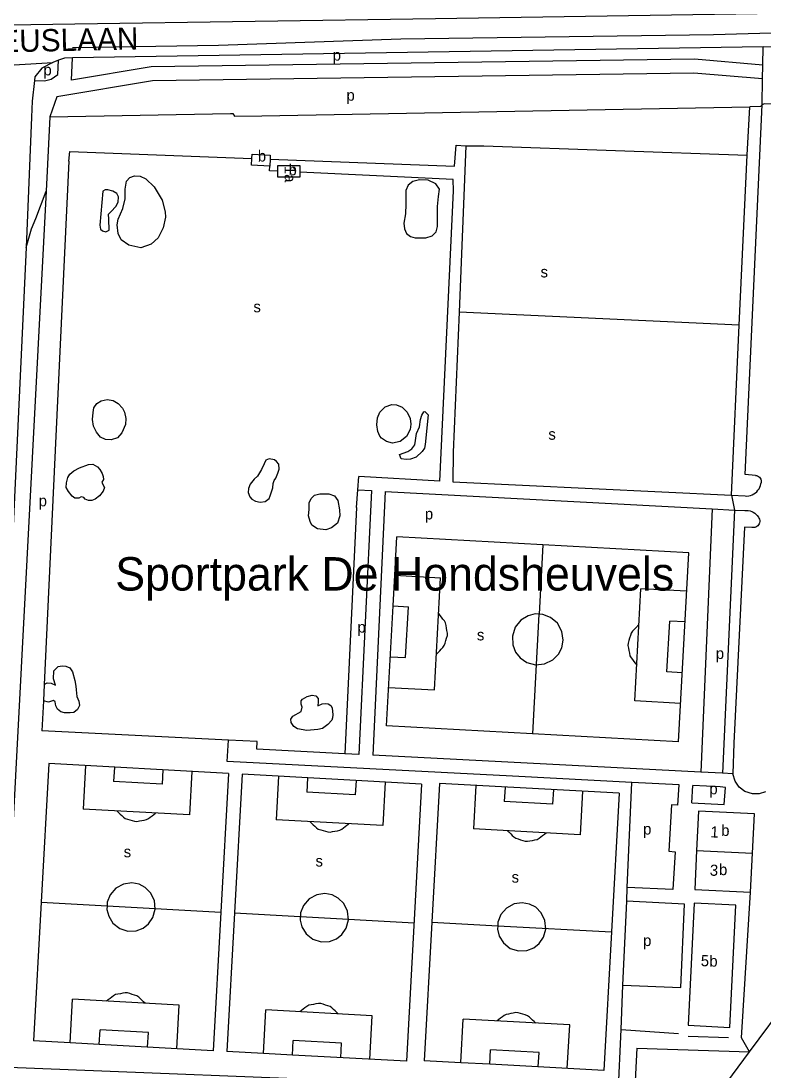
# Model space of a CAD drawing. Extents: x 161773 to 163836, y 384796 to 386521.
# Drawn here: x 162134.8 to 162401.6, y 385008.2 to 385385.3 of the extents above; entities that cross this region are included whole.
import ezdxf

# ---------------------------------------------------------------- set-up
doc = ezdxf.new("R2010")
doc.units = 0
for name, color, linetype in [('BLT_Basislijn', 7, 'Continuous'), ('BLT_Bebouwing', 7, 'Continuous'), ('BLT_Centroide', 7, 'Continuous'), ('BLT_Huisnummer', 7, 'Continuous'), ('BLT_Onderverdeling_panden', 7, 'Continuous'), ('BLT_Sport_parknaam', 7, 'Continuous'), ('BLT_Straatnaam_hoofdweg', 7, 'Continuous'), ('BLT_Vlakafsluiter', 7, 'Continuous')]:
    doc.layers.add(name, color=color, linetype=linetype)

msp = doc.modelspace()

# ---------------------------------------------------------------- linework, layer by layer
at = {"layer": 'BLT_Basislijn'}
for p, q in [((162401.3, 385376.04), (162153.37, 385372.07)), ((162401.22, 385369.51), (162401.3, 385376.04)), ((162401.15, 385364.5), (162401.22, 385369.51)), ((162401.03, 385355.17), (162401.15, 385364.5)), ((162138.89, 385356.52), (162138.65, 385350.8)), ((162394.9, 385222.4), (162401.03, 385355.17)), ((162395.62, 385337.11), (162396.56, 385354.48)), ((162138.65, 385350.8), (162136.64, 385303.95)), ((162145.24, 385350.92), (162143.85, 385324.21)), ((162294.6, 385340.49), (162292.13, 385280.76)), ((162152, 385334.93), (162147.3, 385236.17)), ((162392.77, 385276.06), (162395.62, 385337.11)), ((162143.85, 385324.21), (162131.95, 385096.02)), ((162136.64, 385303.95), (162126.81, 385096.24)), ((162392.77, 385276.06), (162292.13, 385280.76)), ((162389.93, 385215.01), (162392.77, 385276.06)), ((162147.3, 385236.17), (162143.12, 385146.99)), ((162255.78, 385216.89), (162256.12, 385221.7)), ((162285.22, 385220.02), (162256.12, 385221.7)), ((162398.54, 385222.07), (162394.9, 385222.4)), ((162289.86, 385219.75), (162389.93, 385215.01)), ((162255.35, 385210.6), (162255.78, 385216.89)), ((162255.78, 385216.89), (162260.64, 385216.63)), ((162260.64, 385216.63), (162256.13, 385121.87)), ((162265.64, 385216.36), (162261.13, 385121.61)), ((162265.64, 385216.36), (162382.98, 385210.09)), ((162389.93, 385215.01), (162394.85, 385214.72)), ((162255.35, 385210.6), (162251.14, 385122.12)), ((162382.98, 385210.09), (162379, 385115.55)), ((162382.98, 385210.09), (162391.05, 385209.66)), ((162391.05, 385209.66), (162386.69, 385115.16)), ((162391.05, 385209.66), (162394.73, 385209.46)), ((162397.27, 385203.45), (162394.59, 385203.52)), ((162269.05, 385186.24), (162269.81, 385200.05)), ((162374.65, 385194.32), (162269.81, 385200.05)), ((162322.21, 385197.19), (162320.85, 385172.29)), ((162370.93, 385126.42), (162374.65, 385194.32)), ((162268.45, 385175.25), (162269.05, 385186.24)), ((162269.07, 385186.23), (162285.53, 385185.33)), ((162283.32, 385145.07), (162285.53, 385185.33)), ((162355.21, 385141.14), (162357.42, 385181.4)), ((162373.87, 385180.5), (162357.42, 385181.4)), ((162266.09, 385132.16), (162268.45, 385175.25)), ((162268.47, 385175.25), (162273.94, 385174.95)), ((162272.94, 385156.66), (162273.94, 385174.95)), ((162320.84, 385172.25), (162318.49, 385129.29)), ((162366.8, 385151.52), (162367.8, 385169.81)), ((162373.27, 385169.51), (162367.8, 385169.81)), ((162267.45, 385156.96), (162272.94, 385156.66)), ((162372.29, 385151.22), (162366.8, 385151.52)), ((162143.12, 385146.99), (162142.85, 385141.14)), ((162266.85, 385145.98), (162283.32, 385145.07)), ((162142.85, 385141.14), (162142.35, 385130.38)), ((162371.69, 385140.24), (162355.21, 385141.14)), ((162209.3, 385126.96), (162142.35, 385130.38)), ((162370.93, 385126.42), (162266.09, 385132.16)), ((162219.68, 385126.49), (162209.3, 385126.96)), ((162256.13, 385121.87), (162251.14, 385122.12)), ((162379, 385115.55), (162261.13, 385121.61)), ((162144.82, 385118.61), (162139.37, 385019.01)), ((162209.33, 385115.08), (162144.82, 385118.61)), ((162157.95, 385117.88), (162157.1, 385102.24)), ((162168.39, 385117.3), (162168.1, 385112.11)), ((162185.77, 385116.37), (162185.48, 385111.16)), ((162196.2, 385115.8), (162195.34, 385100.15)), ((162386.69, 385115.16), (162379, 385115.55)), ((162185.48, 385111.16), (162168.1, 385112.11)), ((162209.33, 385115.08), (162203.88, 385015.48)), ((162214.2, 385114.79), (162208.74, 385015.19)), ((162278.7, 385111.26), (162214.2, 385114.79)), ((162227.32, 385114.05), (162226.47, 385098.42)), ((162237.76, 385113.48), (162237.47, 385108.28)), ((162255.14, 385112.55), (162254.85, 385107.33)), ((162265.57, 385111.97), (162264.71, 385096.32)), ((162285.08, 385111.48), (162279.63, 385011.88)), ((162349.58, 385107.95), (162285.08, 385111.48)), ((162354.23, 385111.85), (162311.28, 385114.03)), ((162352.56, 385074.15), (162354.23, 385111.85)), ((162371.12, 385110.99), (162354.23, 385111.85)), ((162390.5, 385114.96), (162386.69, 385115.16)), ((162254.85, 385107.33), (162237.47, 385108.28)), ((162278.7, 385111.26), (162273.25, 385011.66)), ((162298.21, 385110.74), (162297.35, 385095.11)), ((162308.64, 385110.17), (162308.36, 385104.97)), ((162326.02, 385109.24), (162325.74, 385104.02)), ((162336.46, 385108.67), (162335.6, 385093.02)), ((162349.58, 385107.95), (162344.13, 385008.35)), ((162370.72, 385103.66), (162371.12, 385110.99)), ((162375.77, 385104.47), (162376.11, 385110.74)), ((162385.95, 385110.24), (162376.11, 385110.74)), ((162325.74, 385104.02), (162308.36, 385104.97)), ((162195.34, 385100.15), (162157.1, 385102.24)), ((162264.71, 385096.32), (162226.47, 385098.42)), ((162335.6, 385093.02), (162297.35, 385095.11)), ((162352.34, 385069.16), (162352.56, 385074.15)), ((162368.93, 385073.36), (162352.56, 385074.15)), ((162142.1, 385068.79), (162165.75, 385067.5)), ((162165.78, 385067.5), (162206.6, 385065.26)), ((162351, 385038.96), (162352.34, 385069.16)), ((162373.06, 385068.15), (162352.34, 385069.16)), ((162211.47, 385064.97), (162235.12, 385063.67)), ((162235.15, 385063.67), (162275.97, 385061.44)), ((162282.35, 385061.66), (162306, 385060.36)), ((162306.04, 385060.36), (162346.86, 385058.13)), ((162350.29, 385023.11), (162351, 385038.96)), ((162152.5, 385018.31), (162153.36, 385033.95)), ((162191.61, 385031.85), (162153.36, 385033.95)), ((162190.75, 385016.2), (162191.61, 385031.85)), ((162221.87, 385014.49), (162222.73, 385030.12)), ((162260.98, 385028.03), (162222.73, 385030.12)), ((162260.12, 385012.37), (162260.98, 385028.03)), ((162292.76, 385011.18), (162293.61, 385026.81)), ((162331.86, 385024.72), (162293.61, 385026.81)), ((162162.94, 385017.74), (162163.22, 385022.94)), ((162180.6, 385021.99), (162163.22, 385022.94)), ((162180.31, 385016.77), (162180.6, 385021.99)), ((162331, 385009.07), (162331.86, 385024.72)), ((162344.33, 384888.82), (162350.29, 385023.11)), ((162350.29, 385023.11), (162370.98, 385021.7)), ((162152.5, 385018.29), (162139.37, 385019.01)), ((162162.94, 385017.72), (162152.5, 385018.29)), ((162203.88, 385015.48), (162162.94, 385017.72)), ((162232.31, 385013.92), (162232.59, 385019.11)), ((162249.97, 385018.16), (162232.59, 385019.11)), ((162249.68, 385012.94), (162249.97, 385018.16)), ((162396.48, 385015.04), (162393.6, 385020.13)), ((162221.87, 385014.47), (162208.74, 385015.19)), ((162232.31, 385013.9), (162221.87, 385014.47)), ((162273.25, 385011.66), (162232.31, 385013.9)), ((162303.19, 385010.61), (162303.48, 385015.81)), ((162320.86, 385014.85), (162303.48, 385015.81)), ((162320.57, 385009.64), (162320.86, 385014.85)), ((162127.63, 385009.65), (162272.59, 385003.94)), ((162292.76, 385011.16), (162279.63, 385011.88)), ((162303.19, 385010.59), (162292.76, 385011.16)), ((162344.13, 385008.35), (162303.19, 385010.59))]:
    msp.add_line(p, q, dxfattribs=at)
for points in [[(162491.39, 385389.88), (162477.53, 385388.68), (162443.23, 385388.4), (162414.61, 385388.14), (162283.63, 385386.13), (162154.1, 385384.19), (162114.46, 385383.57), (162055.94, 385383.24), (162018.32, 385384.67), (162015.46, 385385.35)], [(162153.27, 385375.83), (162205.76, 385376.65), (162271.24, 385378.97), (162383.45, 385380.51), (162495.46, 385383.74)], [(162407.16, 385376.13), (162406.34, 385355.74), (162406.02, 385355.42), (162401.64, 385355.61), (162401.03, 385355.17)], [(162401.3, 385376.04), (162407.16, 385376.13)], [(162153.37, 385372.07), (162150.4, 385372), (162148.32, 385371.2)], [(162401.22, 385369.51), (162376.65, 385371.62), (162181.62, 385368.84), (162152.97, 385364.05), (162153.37, 385372.07)], [(162139.62, 385363.94), (162143.28, 385363.87), (162145.67, 385364.44), (162148.07, 385366.15), (162148.32, 385371.2)], [(162146.21, 385370.39), (162142.33, 385368.43), (162139.75, 385365.25), (162139.62, 385363.94)], [(162148.32, 385371.2), (162146.21, 385370.39)], [(162401.15, 385364.5), (162376.47, 385366.62), (162182.07, 385363.85), (162147.67, 385358.1), (162145.24, 385350.92)], [(162139.62, 385363.94), (162138.89, 385356.52)], [(162145.24, 385350.92), (162210.07, 385352.13), (162210.9, 385352.08), (162211.44, 385351.13), (162221.3, 385351.24), (162396.56, 385354.48)], [(162401.03, 385355.17), (162400.33, 385354.66), (162396.56, 385354.48)], [(162152, 385334.93), (162152.31, 385338.47), (162217.78, 385335.97)], [(162224.28, 385335.72), (162290.5, 385333.19), (162291.07, 385340.68), (162294.6, 385340.49)], [(162294.6, 385340.49), (162301.02, 385340.47), (162395.62, 385337.11)], [(162227.07, 385331.36), (162224.06, 385331.5), (162224.14, 385333.15)], [(162285.22, 385220.02), (162290.09, 385324.38), (162290.03, 385328.44), (162234.99, 385331)], [(162136.64, 385303.95), (162138.6, 385310.73), (162140.17, 385314.44), (162143.85, 385324.21)], [(162292.13, 385280.76), (162290.05, 385230.45), (162289.86, 385219.75)], [(162398.54, 385222.07), (162398.95, 385222.03), (162399.35, 385221.91), (162399.71, 385221.72), (162400.03, 385221.46), (162400.3, 385221.14), (162400.5, 385220.78), (162400.62, 385220.39), (162400.67, 385219.98), (162400.64, 385219.57), (162400.6, 385219.4)], [(162394.85, 385214.72), (162395.51, 385214.71), (162396.16, 385214.78), (162396.8, 385214.93), (162397.42, 385215.16), (162398, 385215.46), (162398.55, 385215.83), (162399.04, 385216.26), (162399.48, 385216.75), (162399.86, 385217.29), (162400.16, 385217.86), (162400.4, 385218.48), (162400.56, 385219.12), (162400.6, 385219.4)], [(162394.73, 385209.46), (162395.36, 385209.5), (162395.99, 385209.46), (162396.62, 385209.34), (162397.22, 385209.14), (162397.79, 385208.87), (162398.32, 385208.53), (162398.81, 385208.12), (162399.24, 385207.66), (162399.61, 385207.15), (162399.82, 385206.77)], [(162399.82, 385206.77), (162399.99, 385206.38), (162400.09, 385205.97), (162400.11, 385205.55), (162400.05, 385205.12), (162399.92, 385204.72), (162399.71, 385204.35), (162399.43, 385204.02), (162399.1, 385203.76), (162398.73, 385203.55), (162398.32, 385203.43), (162397.9, 385203.38), (162397.47, 385203.41), (162397.27, 385203.45)], [(162394.59, 385203.52), (162390.86, 385125.95), (162390.5, 385114.96)], [(162284.02, 385157.91), (162284.6, 385158.51), (162285.18, 385159.11), (162285.75, 385159.72), (162286.33, 385160.32), (162286.83, 385161), (162287.1, 385161.89), (162287.38, 385162.78), (162287.65, 385163.67), (162287.93, 385164.56), (162287.98, 385165.46), (162287.8, 385166.38), (162287.62, 385167.29), (162287.45, 385168.21), (162287.27, 385169.12), (162286.85, 385169.85), (162286.34, 385170.51), (162285.84, 385171.17), (162285.33, 385171.84), (162284.84, 385172.48)], [(162319.51, 385172.35), (162316.9, 385171.7), (162314.32, 385170.1), (162312.3, 385167.54), (162311.3, 385164.4), (162311.43, 385161.28), (162312.45, 385158.66), (162314.06, 385156.61), (162316.48, 385154.96), (162319.57, 385154.12), (162322.86, 385154.43), (162325.75, 385155.83), (162327.81, 385157.91), (162329.01, 385160.22), (162329.52, 385162.99), (162329.07, 385166.08), (162327.49, 385168.98), (162325.03, 385171.11), (162322.19, 385172.2), (162320.87, 385172.27)], [(162320.85, 385172.27), (162319.51, 385172.35)], [(162356.69, 385168.54), (162355.56, 385167.36), (162354.99, 385166.75), (162354.41, 385166.15), (162353.91, 385165.48), (162353.64, 385164.58), (162353.36, 385163.69), (162353.09, 385162.8), (162352.82, 385161.91), (162352.77, 385161.01), (162352.94, 385160.09), (162353.12, 385159.18), (162353.29, 385158.26), (162353.47, 385157.35), (162353.89, 385156.62), (162354.4, 385155.96), (162354.9, 385155.3), (162355.41, 385154.63), (162355.92, 385153.97)], [(162143.12, 385146.99), (162144.25, 385147.66), (162145.61, 385147.53), (162147.26, 385146.8), (162146.55, 385149.07), (162146.61, 385151.9), (162148.15, 385153.49), (162149.65, 385153.75), (162150.91, 385153.64), (162152.34, 385152.96), (162153.27, 385151.58), (162154.17, 385148.39), (162154.56, 385146.45), (162154.59, 385145.14), (162154.93, 385142.72), (162155.64, 385141.03), (162155.8, 385139.44), (162155.09, 385138.02), (162153.86, 385137), (162152.43, 385136.85), (162150.5, 385136.84), (162149.09, 385137.19), (162147.98, 385138.12), (162147.29, 385139.4), (162147.11, 385140.81), (162146.48, 385141.25), (162144.66, 385140.63), (162142.85, 385141.14)], [(162311.28, 385114.03), (162208.89, 385119.29), (162209.3, 385126.96)], [(162251.14, 385122.12), (162219.53, 385123.75), (162219.68, 385126.49)], [(162402.19, 385108.45), (162399.89, 385107.75), (162397.49, 385107.73), (162394.76, 385108.61), (162392.76, 385110.18), (162391.27, 385112.25), (162390.5, 385114.96)], [(162375.77, 385104.47), (162387.37, 385103.95), (162387.83, 385109.99)], [(162387.83, 385109.99), (162386.81, 385110.16), (162385.95, 385110.24)], [(162169.31, 385101.56), (162170.43, 385100.48), (162171.01, 385099.94), (162171.58, 385099.39), (162172.22, 385098.91), (162173.07, 385098.65), (162173.92, 385098.39), (162174.76, 385098.13), (162175.61, 385097.87), (162176.47, 385097.82), (162177.33, 385097.99), (162178.2, 385098.16), (162179.07, 385098.32), (162179.94, 385098.49), (162180.63, 385098.89), (162181.26, 385099.37), (162181.89, 385099.86), (162182.52, 385100.34), (162183.15, 385100.82)], [(162370.72, 385103.66), (162368.44, 385103.78), (162367.5, 385087.13), (162369.69, 385086.85), (162368.93, 385073.36)], [(162238.68, 385097.73), (162239.8, 385096.66), (162240.38, 385096.11), (162240.95, 385095.56), (162241.59, 385095.09), (162242.44, 385094.83), (162243.29, 385094.57), (162244.13, 385094.3), (162244.98, 385094.04), (162245.84, 385094), (162246.71, 385094.16), (162247.57, 385094.33), (162248.44, 385094.5), (162249.31, 385094.66), (162250, 385095.07), (162250.63, 385095.55), (162251.26, 385096.03), (162251.89, 385096.51), (162252.52, 385096.99)], [(162309.56, 385094.42), (162310.69, 385093.35), (162311.26, 385092.8), (162311.84, 385092.25), (162312.48, 385091.78), (162313.33, 385091.52), (162314.17, 385091.26), (162315.02, 385091), (162315.86, 385090.74), (162316.72, 385090.69), (162317.59, 385090.86), (162318.46, 385091.02), (162319.33, 385091.19), (162320.2, 385091.36), (162320.89, 385091.76), (162321.52, 385092.24), (162322.15, 385092.72), (162322.78, 385093.2), (162323.41, 385093.68)], [(162165.7, 385066.23), (162166.31, 385063.75), (162167.83, 385061.3), (162170.26, 385059.38), (162173.24, 385058.43), (162176.21, 385058.56), (162178.7, 385059.52), (162180.64, 385061.05), (162182.22, 385063.35), (162183.01, 385066.29), (162182.71, 385069.42), (162181.38, 385072.16), (162179.41, 385074.12), (162177.22, 385075.25), (162174.59, 385075.74), (162171.65, 385075.31), (162168.89, 385073.81), (162166.87, 385071.47), (162165.83, 385068.78), (162165.77, 385067.52)], [(162235.07, 385062.4), (162235.68, 385059.92), (162237.2, 385057.47), (162239.63, 385055.55), (162242.61, 385054.6), (162245.58, 385054.73), (162248.07, 385055.7), (162250.02, 385057.23), (162251.59, 385059.52), (162252.38, 385062.46), (162252.08, 385065.59), (162250.75, 385068.33), (162248.78, 385070.29), (162246.59, 385071.43), (162243.96, 385071.91), (162241.02, 385071.48), (162238.26, 385069.99), (162236.24, 385067.64), (162235.2, 385064.95), (162235.14, 385063.69)], [(162393.6, 385020.13), (162396.82, 385072.36)], [(162165.76, 385067.5), (162165.7, 385066.23)], [(162305.95, 385059.09), (162306.56, 385056.62), (162308.08, 385054.17), (162310.52, 385052.24), (162313.5, 385051.29), (162316.47, 385051.42), (162318.96, 385052.39), (162320.9, 385053.92), (162322.47, 385056.21), (162323.27, 385059.15), (162322.97, 385062.28), (162321.64, 385065.02), (162319.67, 385066.98), (162317.47, 385068.12), (162314.84, 385068.6), (162311.9, 385068.17), (162309.15, 385066.68), (162307.12, 385064.34), (162306.09, 385061.64), (162306.02, 385060.38)], [(162351, 385038.96), (162371.83, 385038.2), (162373.06, 385068.15)], [(162235.13, 385063.67), (162235.07, 385062.4)], [(162306.02, 385060.36), (162305.95, 385059.09)], [(162179.41, 385032.52), (162178.84, 385033.07), (162178.27, 385033.61), (162177.69, 385034.16), (162177.12, 385034.71), (162176.48, 385035.18), (162175.63, 385035.44), (162174.79, 385035.7), (162173.94, 385035.96), (162173.09, 385036.23), (162172.24, 385036.27), (162171.37, 385036.11), (162170.5, 385035.94), (162169.63, 385035.77), (162168.76, 385035.6), (162168.07, 385035.2), (162167.44, 385034.72), (162166.81, 385034.24), (162166.18, 385033.76), (162165.57, 385033.3)], [(162248.78, 385028.69), (162248.21, 385029.24), (162247.64, 385029.79), (162247.06, 385030.33), (162246.49, 385030.88), (162245.85, 385031.36), (162245, 385031.62), (162244.16, 385031.88), (162243.31, 385032.14), (162242.46, 385032.4), (162241.61, 385032.45), (162240.74, 385032.28), (162239.87, 385032.11), (162239, 385031.94), (162238.13, 385031.78), (162237.44, 385031.38), (162236.81, 385030.89), (162236.18, 385030.41), (162235.55, 385029.93), (162234.94, 385029.47)], [(162319.67, 385025.38), (162319.1, 385025.93), (162318.52, 385026.48), (162317.95, 385027.02), (162317.38, 385027.57), (162316.73, 385028.05), (162315.89, 385028.31), (162315.04, 385028.57), (162314.2, 385028.83), (162313.35, 385029.09), (162312.49, 385029.14), (162311.62, 385028.97), (162310.75, 385028.8), (162309.88, 385028.64), (162309.01, 385028.47), (162308.32, 385028.07), (162307.69, 385027.59), (162307.07, 385027.11), (162306.44, 385026.62), (162305.83, 385026.16)], [(162374.35, 385020.7), (162388.84, 385020.27)], [(162355.98, 385016.34), (162355.14, 385000), (162355.04, 384998.07)], [(162355.98, 385016.34), (162396.48, 385015.04)]]:
    msp.add_lwpolyline(points, dxfattribs=at)
for points in [[(162172.18, 385321.42), (162172.18, 385324.94), (162172.75, 385327.81), (162173.94, 385329.1), (162175.59, 385329.72), (162177.62, 385329.57), (162179.61, 385328.63), (162182.67, 385325.71), (162185.58, 385320.93), (162186.55, 385316.77), (162186.68, 385314.89), (162185.91, 385311), (162184.1, 385307.47), (162181.63, 385305.14), (162177.81, 385303.91), (162173.5, 385304.79), (162170.78, 385306.71), (162169.67, 385309.03), (162169.34, 385312.09), (162169.76, 385314.12), (162171.42, 385317.95)], [(162277.91, 385328.22), (162275.52, 385327.64), (162273.89, 385326.31), (162273.07, 385324.41), (162272.97, 385319.48), (162272.89, 385316.02), (162272.29, 385312.66), (162272.5, 385310.65), (162273.21, 385308.95), (162274.67, 385307.87), (162276.42, 385307.47), (162280.23, 385307.39), (162282.48, 385308.17), (162283.87, 385309.56), (162284.35, 385311.57), (162284.36, 385312.75), (162284.41, 385318.7), (162284.78, 385322.25), (162285.07, 385324.92), (162283.76, 385326.78), (162281.02, 385328.11)], [(162164.24, 385324.17), (162163.14, 385312.03), (162163.35, 385310.56), (162164.1, 385309.94), (162165.33, 385309.57), (162166.54, 385310.2), (162166.37, 385314.17), (162166.3, 385315.98), (162167.16, 385316.89), (162168.9, 385318.73), (162169.71, 385320.24), (162169.81, 385322.18), (162169.26, 385323.31), (162167.77, 385324.17), (162166.04, 385324.66), (162165.1, 385324.69)], [(162160.69, 385244.72), (162160.97, 385246.37), (162162.05, 385247.91), (162163.65, 385248.92), (162165.77, 385249.34), (162167.9, 385248.98), (162169.77, 385247.88), (162171.28, 385246.32), (162172.01, 385244.8), (162172.5, 385242.59), (162172.33, 385240.34), (162171.08, 385237.44), (162169.46, 385235.65), (162167.18, 385234.84), (162165.18, 385234.96), (162163.43, 385235.81), (162161.91, 385237.65), (162160.87, 385239.8), (162160.47, 385242.16)], [(162262.87, 385242.76), (162263.68, 385244.87), (162265.56, 385246.74), (162268.02, 385247.56), (162269.7, 385247.46), (162271.75, 385246.64), (162273.5, 385244.85), (162274.59, 385242.55), (162274.82, 385240.53), (162274.59, 385238.57), (162273.25, 385236.05), (162271.01, 385234.27), (162268.18, 385233.67), (162266.06, 385234.25), (162264.24, 385235.48), (162263.74, 385236.2), (162262.97, 385237.94), (162262.55, 385240.3)], [(162279.87, 385245.1), (162281.07, 385243.88), (162279.98, 385233.17), (162279.72, 385231.85), (162278.9, 385230.68), (162276.76, 385228.61), (162274.75, 385227.96), (162273.09, 385227.78), (162271.37, 385228.02), (162270.77, 385229.61), (162273.76, 385230.73), (162275.21, 385231.69), (162276.25, 385233.15), (162276.53, 385234.68), (162276.88, 385237.19), (162277.94, 385239.51), (162278.24, 385242.17), (162278.78, 385243.78), (162279.45, 385244.95)], [(162153.75, 385223.72), (162155.85, 385224.86), (162159.04, 385225.98), (162160.68, 385226.09), (162162.3, 385225.17), (162163.15, 385224.19), (162163.97, 385222.83), (162164.36, 385221.74), (162164.42, 385220.59), (162163.85, 385219.65), (162164.23, 385218.87), (162164.77, 385217.79), (162164.38, 385216.44), (162163.06, 385214.77), (162161.48, 385213.56), (162160.28, 385213.04), (162159.04, 385213.08), (162157.88, 385213.55), (162157.44, 385214.2), (162156.48, 385214.43), (162155.6, 385213.97), (162154.12, 385213.99), (162153.23, 385214.6), (162151.88, 385216.28), (162151.05, 385217.75), (162151.12, 385219.43), (162151.63, 385221.36), (162152.34, 385222.5)], [(162226.28, 385221.15), (162227.09, 385222.9), (162227.52, 385224.41), (162227.46, 385226.1), (162226.61, 385227.08), (162225.82, 385227.65), (162224, 385228.03), (162222.71, 385227.56), (162222.13, 385226.28), (162221.24, 385224.25), (162219.77, 385221.87), (162218.53, 385220.76), (162217.1, 385218.99), (162216.52, 385217.38), (162216.46, 385215.94), (162217.03, 385214.39), (162217.76, 385213.59), (162219, 385212.81), (162220.73, 385212.48), (162222.48, 385212.69), (162223.93, 385213.78), (162224.34, 385214.75), (162225.31, 385217.59), (162225.37, 385219.18), (162225.77, 385220.27)], [(162238.32, 385209.87), (162238.32, 385212.26), (162238.97, 385213.84), (162240.26, 385214.96), (162242.14, 385215.48), (162245.39, 385215.45), (162247.39, 385214.8), (162248.6, 385213.07), (162249.17, 385209.76), (162249.28, 385207.54), (162248.52, 385204.99), (162246.36, 385203.32), (162244.25, 385202.59), (162241.28, 385202.92), (162239.3, 385204.29), (162238.62, 385205.53), (162238.04, 385207.55)], [(162235.4, 385137.31), (162235.79, 385138.81), (162235.4, 385139.96), (162235.41, 385141.18), (162235.92, 385141.71), (162237.64, 385142.66), (162239.43, 385143.2), (162240.75, 385142.89), (162241.6, 385141.96), (162241.56, 385140.79), (162241.43, 385139.37), (162242.94, 385140.04), (162244, 385140.19), (162245.09, 385140.04), (162246.04, 385139.5), (162246.52, 385138.63), (162246.84, 385136.11), (162246.73, 385135.02), (162246.4, 385134.21), (162245, 385132.58), (162243.09, 385131.25), (162241.48, 385130.82), (162237.45, 385130.47), (162234.1, 385131.06), (162232.76, 385131.98), (162231.8, 385133.39), (162231.72, 385134.52), (162232.49, 385135.61)]]:
    msp.add_lwpolyline(points, close=True, dxfattribs=at)
at = {"layer": 'BLT_Bebouwing'}
for p, q in [((162224.28, 385335.72), (162224.14, 385333.15)), ((162227.07, 385329.21), (162227.07, 385331.36)), ((162234.99, 385331), (162235, 385329.23)), ((162235, 385329.23), (162227.07, 385329.21)), ((162397.51, 385086.45), (162398.21, 385100.55)), ((162396.82, 385072.36), (162397.51, 385086.45)), ((162376.51, 385068.44), (162374.36, 385024.59)), ((162391.51, 385067.71), (162376.51, 385068.44)), ((162389.36, 385023.86), (162391.51, 385067.71)), ((162374.36, 385024.59), (162389.36, 385023.86))]:
    msp.add_line(p, q, dxfattribs=at)
for points in [[(162224.14, 385333.15), (162217.66, 385333.52), (162217.78, 385335.97)], [(162217.78, 385335.97), (162217.86, 385337.48), (162224.35, 385337.11), (162224.28, 385335.72)], [(162227.07, 385331.36), (162227.07, 385333.38), (162233.72, 385333.4)], [(162233.72, 385333.4), (162234.98, 385333.37), (162234.99, 385331)], [(162398.21, 385100.55), (162378.16, 385101.54), (162377.46, 385087.44)], [(162377.46, 385087.44), (162376.76, 385073.35), (162396.82, 385072.36)], [(162396.48, 385015.04), (162410.69, 385034.21), (162412.1, 385033.2)], [(162352.99, 384956.33), (162396.48, 385015.04)]]:
    msp.add_lwpolyline(points, dxfattribs=at)
at = {"layer": 'BLT_Onderverdeling_panden'}
msp.add_line((162377.46, 385087.44), (162397.51, 385086.45), dxfattribs=at)
at = {"layer": 'BLT_Vlakafsluiter'}
for p, q in [((162114.67, 385368.54), (162146.21, 385370.39)), ((162389.93, 385215.01), (162391.05, 385209.66))]:
    msp.add_line(p, q, dxfattribs=at)

# ---------------------------------------------------------------- texts
at = {"layer": 'BLT_Centroide'}
for s, p in [('p', (162246.76, 385371.11)), ('p', (162142.88, 385365.79)), ('p', (162251.71, 385356.7)), ('b', (162219.88, 385334.85)), ('b', (162230.9, 385329.92)), ('s', (162321.39, 385293.22)), ('s', (162218.29, 385280.69)), ('s', (162324.21, 385234.92)), ('p', (162141.17, 385211.01)), ('p', (162279.86, 385206.31)), ('p', (162255.66, 385165.64)), ('s', (162298.54, 385162.84)), ('p', (162384.33, 385156.18)), ('p', (162382.01, 385107.57)), ('b', (162386.27, 385092.62)), ('p', (162358.23, 385093.11)), ('s', (162171.71, 385084.94)), ('s', (162240.59, 385081.63)), ('b', (162385.48, 385078.53)), ('s', (162311, 385075.84)), ('p', (162358.23, 385053.07)), ('b', (162382, 385045.68))]:
    msp.add_text(s, height=4, dxfattribs=at).set_placement(p)
at = {"layer": 'BLT_Huisnummer'}
for s, rotation, p in [('1a', 270.442, (162229.45, 385333.28)), ('1', 357.1761, (162382.31, 385092.12)), ('3', 357.1734, (162382.1, 385078.37)), ('5', 357.19, (162378.87, 385045.89))]:
    msp.add_text(s, height=4, rotation=rotation, dxfattribs=at).set_placement(p)
at = {"layer": 'BLT_Sport_parknaam'}
msp.add_text('Sportpark De Hondsheuvels', height=12, dxfattribs=at).set_placement((162168.68, 385180.75))
at = {"layer": 'BLT_Straatnaam_hoofdweg'}
msp.add_text('ORPHEUSLAAN', height=8, rotation=1.2516, dxfattribs=at).set_placement((162096.23, 385373.35))

doc.saveas('drawing.dxf')
